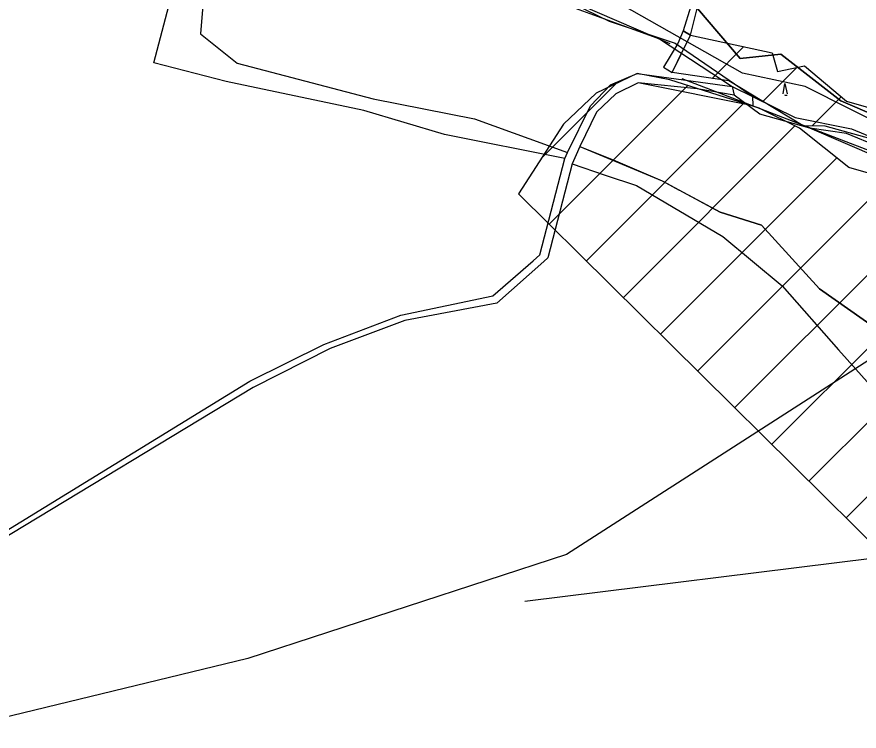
# Model space of a CAD drawing. Extents: x -564810 to -550519, y -1045831 to -1034011.
# Drawn here: x -555277 to -554954.1, y -1038021.1 to -1037747.4 of the extents above; entities that cross this region are included whole.
import ezdxf

# ---------------------------------------------------------------- set-up
doc = ezdxf.new("R2010")
doc.units = 0
for name, color, linetype in [('Interakční prvky', 7, 'Continuous'), ('KN stav', 7, 'Continuous'), ('Lesní porost', 7, 'Continuous'), ('Obvod KPU', 7, 'Continuous'), ('Polní cesty stavající', 7, 'Continuous'), ('STG', 7, 'Continuous'), ('Vrstva 16', 7, 'Continuous'), ('Vrstva 4', 7, 'Continuous'), ('Vrstva 5', 7, 'Continuous'), ('zamokř ploch', 7, 'Continuous')]:
    doc.layers.add(name, color=color, linetype=linetype)

msp = doc.modelspace()

# ---------------------------------------------------------------- linework, layer by layer
at = {"layer": 'Interakční prvky'}
for p, q in [((-555171.57, -1037694.85), (-555026.68, -1037757.68)), ((-555022.14, -1037771.01), (-554900.43, -1037817.78))]:
    msp.add_line(p, q, dxfattribs=at)
at = {"layer": 'KN stav'}
for p, q in [((-554999.71, -1037763.33), (-555016.13, -1037744.24)), ((-555016.13, -1037744.24), (-554999.71, -1037763.33)), ((-554984.18, -1037761.77), (-554999.71, -1037763.33)), ((-554999.71, -1037763.33), (-554984.18, -1037761.77)), ((-554961.11, -1037779.53), (-554984.18, -1037761.77)), ((-554984.18, -1037761.77), (-554961.11, -1037779.53)), ((-555038.87, -1037772.69), (-555047.32, -1037776.85)), ((-555016.2, -1037775.01), (-555038.87, -1037772.69)), ((-555002.82, -1037774.05), (-555001.99, -1037777.47)), ((-555002.82, -1037774.05), (-554978.69, -1037785.95)), ((-555047.32, -1037776.85), (-555054.8, -1037783.97)), ((-555001.99, -1037777.47), (-555016.2, -1037775.01)), ((-554992.19, -1037784.7), (-555001.99, -1037777.47)), ((-554915.4, -1037799.51), (-554961.11, -1037779.53)), ((-554961.11, -1037779.53), (-554915.4, -1037799.51)), ((-555054.8, -1037783.97), (-555061.17, -1037797.08)), ((-554973, -1037790.06), (-554992.19, -1037784.7)), ((-554978.69, -1037785.95), (-554956.98, -1037790.27)), ((-554958.97, -1037792.09), (-554973, -1037790.06)), ((-554917.53, -1037814.01), (-554973, -1037790.06)), ((-554956.98, -1037790.27), (-554907.82, -1037811.15)), ((-554908.91, -1037812.72), (-554958.97, -1037792.09)), ((-555061.17, -1037797.08), (-555029.63, -1037810.24)), ((-555029.63, -1037810.24), (-555023.13, -1037813.76)), ((-555007.36, -1037822.29), (-555023.13, -1037813.76)), ((-554991.55, -1037827.18), (-555007.36, -1037822.29)), ((-554969.27, -1037851.66), (-554991.55, -1037827.18)), ((-554942.1, -1037870.83), (-554969.27, -1037851.66))]:
    msp.add_line(p, q, dxfattribs=at)
at = {"layer": 'Lesní porost'}
for p, q in [((-555010.49, -1037770.99), (-554998.33, -1037758.83)), ((-554991.04, -1037779.83), (-554977.99, -1037766.77)), ((-555075.8, -1037801.47), (-555047.38, -1037773.05)), ((-555072.88, -1037826.84), (-555019.8, -1037773.75)), ((-555058.66, -1037840.9), (-554998.28, -1037780.52)), ((-554972.13, -1037789.2), (-554960.97, -1037778.04)), ((-555044.43, -1037854.95), (-554978.7, -1037789.22)), ((-555030.21, -1037869.01), (-554962.67, -1037801.47)), ((-555015.98, -1037883.07), (-554942.53, -1037809.62)), ((-555001.75, -1037897.13), (-554922.28, -1037817.65)), ((-554987.53, -1037911.19), (-554903.68, -1037827.34)), ((-554973.3, -1037925.24), (-554887.31, -1037839.25)), ((-554959.08, -1037939.3), (-554871.64, -1037851.86))]:
    msp.add_line(p, q, dxfattribs=at)
for points in [[(-555025.75, -1037768.71), (-555018.71, -1037754.38), (-554987.4, -1037761.22), (-554985.47, -1037768.41), (-554975.01, -1037766.12), (-554958.98, -1037779.73), (-554935.46, -1037786.47), (-554930.28, -1037788.78), (-554920.47, -1037796.25), (-554920.98, -1037801.3), (-554901.7, -1037810.97), (-554924.05, -1037804.12), (-554931.74, -1037800.27), (-554949.67, -1037794.18), (-554967.18, -1037789.29), (-554975.59, -1037789.14), (-554991.45, -1037779.58), (-555004.11, -1037771.95)], [(-554924.31, -1038043.79), (-554913.37, -1038037.96), (-554882.46, -1038026.72), (-554898.59, -1037999.32), (-554879.33, -1037961.71), (-554863.57, -1037975.89), (-554856.33, -1037964.24), (-554853.18, -1037946.6), (-554853.27, -1037911.61), (-554855.78, -1037896.26), (-554858.98, -1037870.53), (-554873.26, -1037849.47), (-554912, -1037821.28), (-554929.58, -1037815.08), (-554936.31, -1037811.42), (-554958.12, -1037805.1), (-554976.94, -1037790.09), (-554992.49, -1037782.34), (-555026.65, -1037771.6), (-555039.2, -1037769.13), (-555054.86, -1037776.63), (-555067.38, -1037788.47), (-555084.68, -1037815.18), (-554944.09, -1037954.11)]]:
    msp.add_lwpolyline(points, close=True, dxfattribs=at)
at = {"layer": 'Obvod KPU'}
for p, q in [((-555074.23, -1037737.16), (-555049.92, -1037749.04)), ((-555049.92, -1037749.04), (-555024.61, -1037757.45)), ((-555024.61, -1037757.45), (-554994.97, -1037777.78)), ((-555038.87, -1037772.69), (-555047.32, -1037776.85)), ((-554994.8, -1037781.46), (-555038.87, -1037772.69)), ((-555047.32, -1037776.85), (-555054.8, -1037783.97)), ((-554994.97, -1037777.78), (-554994.8, -1037781.46)), ((-555054.8, -1037783.97), (-555061.17, -1037797.08)), ((-555061.17, -1037797.08), (-555048.4, -1037802.2)), ((-555048.4, -1037802.2), (-555029.63, -1037810.24)), ((-555029.63, -1037810.24), (-555007.36, -1037822.29)), ((-555007.36, -1037822.29), (-554991.55, -1037827.18)), ((-554991.55, -1037827.18), (-554969.27, -1037851.66)), ((-554969.27, -1037851.66), (-554942.1, -1037870.83))]:
    msp.add_line(p, q, dxfattribs=at)
at = {"layer": 'Polní cesty stavající'}
for p, q in [((-555018.68, -1037743.34), (-555021.54, -1037752.73)), ((-555018.71, -1037754.38), (-555016.11, -1037743.67)), ((-555021.54, -1037752.73), (-555023.55, -1037757.61)), ((-555021.63, -1037760.34), (-555018.71, -1037754.38)), ((-555021.54, -1037752.73), (-555018.71, -1037754.38)), ((-555018.71, -1037754.38), (-555021.54, -1037752.73)), ((-555023.55, -1037757.61), (-555029.07, -1037766.7)), ((-555025.75, -1037768.71), (-555021.63, -1037760.34)), ((-555029.13, -1037766.66), (-555025.75, -1037768.71)), ((-555029.07, -1037766.7), (-555025.75, -1037768.71))]:
    msp.add_line(p, q, dxfattribs=at)
at = {"layer": 'STG'}
msp.add_lwpolyline([(-555082.28, -1037971.28), (-554948.17, -1037954.74), (-554911.43, -1037967.61), (-554880.2, -1038015.38), (-554915.72, -1038042.62)], dxfattribs=at)
at = {"layer": 'Vrstva 16'}
msp.add_lwpolyline([(-554907.84, -1037851.66), (-555066.31, -1037953.36), (-555188.39, -1037993.24), (-555425.08, -1038050.57), (-555649.31, -1038110.39), (-555758.93, -1038112.88), (-555883.5, -1038100.42), (-555930.35, -1038077.99), (-556015.05, -1038013.18), (-556179.49, -1038182.68), (-556236.79, -1038237.51), (-556299.08, -1038302.32), (-556348.18, -1038428.45), (-556390.53, -1038550.58), (-556422.92, -1038692.66), (-556457.8, -1038745), (-556594.83, -1038829.75), (-556659.61, -1038844.7), (-556831.52, -1038894.56), (-557028.34, -1038919.48), (-557103.08, -1038914.5)], dxfattribs=at)
at = {"layer": 'Vrstva 4'}
for p, q in [((-555203.07, -1037710.05), (-555206.57, -1037753.95)), ((-555224.49, -1037765.06), (-555218.11, -1037740.68)), ((-555068.52, -1037742.1), (-555030.63, -1037755.87)), ((-555206.57, -1037753.95), (-555192.57, -1037765.22)), ((-555030.63, -1037755.87), (-555002.82, -1037774.05)), ((-555196.75, -1037772.18), (-555224.49, -1037765.06)), ((-555192.57, -1037765.22), (-555140.42, -1037778.84)), ((-555049.44, -1037773.5), (-555039.2, -1037769.13)), ((-555039.2, -1037769.13), (-555002.82, -1037774.05)), ((-555143.96, -1037783.24), (-555196.75, -1037772.18)), ((-555057.05, -1037781.5), (-555049.44, -1037773.5)), ((-555140.42, -1037778.84), (-555101.61, -1037786.5)), ((-555113.03, -1037792.45), (-555143.96, -1037783.24)), ((-555065.91, -1037799.37), (-555057.05, -1037781.5)), ((-555101.61, -1037786.5), (-555065.91, -1037799.37)), ((-555066.86, -1037801.74), (-555113.03, -1037792.45)), ((-555061.17, -1037797.08), (-555062.56, -1037800.22)), ((-555066.86, -1037801.74), (-555065.91, -1037799.37)), ((-555062.56, -1037800.22), (-555064.14, -1037803.77)), ((-555076.46, -1037838.57), (-555066.86, -1037801.74)), ((-555064.14, -1037803.77), (-555073.44, -1037839.8)), ((-555064.14, -1037803.77), (-555051.45, -1037808.01)), ((-555051.45, -1037808.01), (-555039.51, -1037812)), ((-555039.51, -1037812), (-555006.4, -1037831.53)), ((-555006.4, -1037831.53), (-554983.57, -1037850.5)), ((-555079.03, -1037840.9), (-555076.46, -1037838.57)), ((-555094.48, -1037854.24), (-555079.03, -1037840.9)), ((-555074.95, -1037841.14), (-555092.99, -1037857.06)), ((-555073.44, -1037839.8), (-555074.95, -1037841.14)), ((-554983.57, -1037850.5), (-554962.05, -1037875.03)), ((-555129.73, -1037861.75), (-555094.48, -1037854.24)), ((-555092.99, -1037857.06), (-555128.24, -1037863.8)), ((-555159.26, -1037872.95), (-555129.73, -1037861.75)), ((-555128.24, -1037863.8), (-555156.83, -1037874.54)), ((-555187.61, -1037887), (-555159.26, -1037872.95)), ((-555156.83, -1037874.54), (-555186.4, -1037889.44)), ((-554962.05, -1037875.03), (-554944.92, -1037894.15)), ((-555289.06, -1037949.21), (-555187.61, -1037887)), ((-555186.4, -1037889.44), (-555285.06, -1037949.02))]:
    msp.add_line(p, q, dxfattribs=at)
at = {"layer": 'Vrstva 5'}
msp.add_lwpolyline([(-554851.72, -1037835.98), (-554974.83, -1037774.14), (-554998.88, -1037768.98), (-555062.44, -1037732.91), (-555100.8, -1037713.44), (-555163.22, -1037689.96), (-555175.24, -1037678.51), (-555162.64, -1037643.58), (-555138.59, -1037621.82), (-555002.31, -1037665.91), (-554949.63, -1037696.26)], dxfattribs=at)
at = {"layer": 'zamokř ploch'}
for points in [[(-554983.25, -1037776.95), (-554982.55, -1037772.95), (-554981.75, -1037776.95)], [(-554982.55, -1037777.25), (-554982.55, -1037777.45), (-554981.75, -1037777.45)]]:
    msp.add_lwpolyline(points, dxfattribs=at)

doc.saveas('drawing.dxf')
